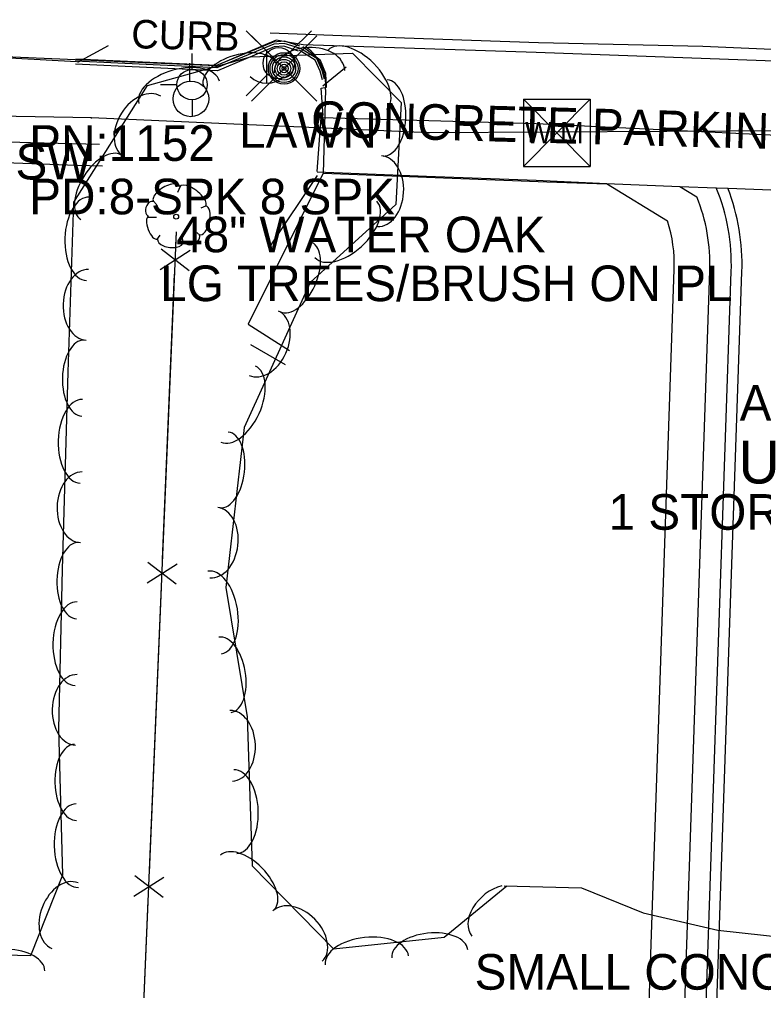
# Model space of a CAD drawing. Extents: x 978516 to 993312, y 1836504 to 1846212.
# Drawn here: x 992368 to 992472.3, y 1843005.5 to 1843141.8 of the extents above; entities that cross this region are included whole.
import ezdxf

# ---------------------------------------------------------------- set-up
doc = ezdxf.new("R2010")
doc.units = 0
for name, color, linetype in [('Default', 7, 'Continuous'), ('R_Proposed Road', 7, 'Continuous'), ('S_CURB', 7, 'Continuous'), ('S_CURB_ANNOT', 7, 'Continuous'), ('S_DRIVEWAY', 7, 'Continuous'), ('S_EDGE_CONCRETE', 7, 'Continuous'), ('S_EDGE_PAVEMENT', 7, 'Continuous'), ('S_FENCE', 7, 'Continuous'), ('S_GAS_UTILITIES', 7, 'Continuous'), ('S_PARKING', 7, 'Continuous'), ('S_PARKING_ANNOT', 7, 'Continuous'), ('S_SECONDARY_CTL_ANNOT', 7, 'Continuous'), ('S_SIDEWALK', 7, 'Continuous'), ('S_SURVEY_TEXT_ANNOT', 7, 'Continuous'), ('S_TREE', 7, 'Continuous'), ('S_TREE_ANNOT', 7, 'Continuous'), ('S_UTILITY_POLE', 7, 'Continuous'), ('S_UTL_PT_SYM', 7, 'Continuous'), ('S_WATER_UTILITIES', 7, 'Continuous')]:
    doc.layers.add(name, color=color, linetype=linetype)

msp = doc.modelspace()

# ---------------------------------------------------------------- linework, layer by layer
at = {"layer": 'R_Proposed Road'}
for p, q in [((992450.29, 1843118.73), (992458.88, 1843113.52)), ((992460.58, 1843118.33), (992462.98, 1843116.87)), ((992453.51, 1842923), (992459.81, 1843106.67)), ((992458.51, 1842922.83), (992464.8, 1843106.5)), ((992461.51, 1842922.73), (992467.8, 1843106.4)), ((992463, 1842922.68), (992469.3, 1843106.34))]:
    msp.add_line(p, q, dxfattribs=at)
msp.add_lwpolyline([(992450.29, 1843118.73), (992460.58, 1843118.33), (992465.71, 1843118.13), (992467.35, 1843118.07), (992508.13, 1843116.49), (992509.77, 1843116.43), (992514.18, 1843116.26), (992525.07, 1843115.76)], dxfattribs=at)
for radius, end in [(28.5, 22.185), (30, 20.8921), (25.5, 21.8732), (20.5, 17.4406)]:
    msp.add_arc((992439.32, 1843107.37), radius, 358.0361, end, dxfattribs=at)
at = {"layer": 'S_CURB'}
for points in [[(992407.12, 1843137.32), (992405.07, 1843137.99), (992403.73, 1843137.89), (992395.74, 1843134.56), (992375.85, 1843135.49)], [(992407.24, 1843137.7), (992405.13, 1843138.39), (992403.64, 1843138.29), (992395.67, 1843134.96), (992375.87, 1843135.89)], [(992376.16, 1843135.75), (992380.46, 1843138.09)], [(992410.76, 1843133.35), (992410.44, 1843134.59), (992409.68, 1843136.27), (992407.38, 1843137.68)], [(992410.47, 1843133.27), (992410.16, 1843134.49), (992409.44, 1843136.06), (992407.22, 1843137.43)], [(992410.54, 1843132.46), (992413.8, 1843135.09)]]:
    msp.add_lwpolyline(points, dxfattribs=at)
at = {"layer": 'S_DRIVEWAY'}
msp.add_lwpolyline([(992410.6, 1843128.27), (992410.3, 1843132.1), (992411.03, 1843132.27), (992410.95, 1843134.19), (992410.19, 1843135.99), (992407.73, 1843137.92)], dxfattribs=at)
at = {"layer": 'S_EDGE_CONCRETE'}
for points in [[(992375.99, 1843135.82), (992359.75, 1843136.67), (992336.31, 1843137.61), (992321.81, 1843138.22), (992307.31, 1843138.83), (992294.12, 1843139.29), (992280.94, 1843139.74), (992269.11, 1843140.28), (992265.76, 1843139.58), (992263.22, 1843138.16), (992261.91, 1843136.45)], [(992407.33, 1843137.98), (992405.16, 1843138.69), (992403.57, 1843138.58), (992395.62, 1843135.27), (992375.89, 1843136.19)]]:
    msp.add_lwpolyline(points, dxfattribs=at)
at = {"layer": 'S_EDGE_PAVEMENT'}
for points in [[(992707.35, 1843125.78), (992701.75, 1843126.74), (992656.1, 1843128.26), (992618.45, 1843129.93), (992564.87, 1843132.38), (992526.03, 1843133.93), (992480.27, 1843135.67), (992440.46, 1843137.1), (992407.76, 1843138.17), (992403.97, 1843138.86), (992395.55, 1843135.25), (992359.37, 1843136.8), (992309.79, 1843138.8), (992273.44, 1843140.38), (992268.28, 1843140.52)], [(992816.58, 1843123.55), (992794.9, 1843124.23), (992773.22, 1843124.9), (992756.52, 1843125.76), (992739.82, 1843126.62), (992724.84, 1843126.89), (992709.85, 1843127.17), (992690.42, 1843128), (992670.99, 1843128.82), (992651.63, 1843129.78), (992632.27, 1843130.73), (992611.14, 1843131.29), (992590.01, 1843131.84), (992573.62, 1843132.94), (992557.24, 1843134.04), (992541.7, 1843134.57), (992526.16, 1843135.09), (992511.11, 1843135.82), (992496.06, 1843136.54), (992479.95, 1843137.25), (992463.84, 1843137.96), (992440.79, 1843138.45), (992421.98, 1843139.14), (992403.17, 1843139.83)]]:
    msp.add_lwpolyline(points, dxfattribs=at)
at = {"layer": 'S_FENCE'}
for p, q in [((992387.72, 1843106.67), (992391.93, 1843109.37)), ((992391.81, 1843106.5), (992387.84, 1843109.54)), ((992385.88, 1843062.71), (992390.09, 1843065.4)), ((992389.97, 1843062.53), (992386, 1843065.57)), ((992384.03, 1843018.74), (992388.25, 1843021.43)), ((992388.13, 1843018.57), (992384.15, 1843021.61))]:
    msp.add_line(p, q, dxfattribs=at)
for points in [[(992385.22, 1842998.1), (992389.99, 1843111.96)], [(992389.91, 1843110.02), (992389.99, 1843111.96)], [(992388.91, 1843086.04), (992389.74, 1843106.02)], [(992388.07, 1843066.05), (992388.91, 1843086.04)], [(992387.06, 1843042.07), (992387.9, 1843062.05)], [(992386.22, 1843022.09), (992387.06, 1843042.07)], [(992385.22, 1842998.1), (992386.06, 1843018.09)]]:
    msp.add_lwpolyline(points, dxfattribs=at)
at = {"layer": 'S_GAS_UTILITIES'}
for p, q in [((992400.52, 1843130.3), (992409.67, 1843139.44)), ((992409.67, 1843130.3), (992400.52, 1843139.44)), ((992405.09, 1843134.87), (992405.09, 1843134.87)), ((992378.07, 1843127.93), (992325.09, 1843128.95)), ((992425.39, 1843125.83), (992378.07, 1843127.93)), ((992485.74, 1843126.18), (992425.39, 1843125.83))]:
    msp.add_line(p, q, dxfattribs=at)
for centre, radius in [((992405.1, 1843134.88), 2.21), ((992405.09, 1843134.87), 1.96), ((992405.09, 1843134.87), 1.63), ((992405.09, 1843134.87), 1.27), ((992405.09, 1843134.87), 0.943), ((992405.09, 1843134.87), 0.586), ((992405.09, 1843134.87), 0.274)]:
    msp.add_circle(centre, radius, dxfattribs=at)
at = {"layer": 'S_PARKING'}
for points in [[(992410.92, 1843131.9), (992410.6, 1843120.18), (992400.06, 1843099), (992405.86, 1843095.33)], [(992409.73, 1843119.87), (992403.13, 1843110.01)], [(992410.6, 1843120.18), (992441.96, 1843118.99), (992450.36, 1843118.69)], [(992400.37, 1843096.13), (992405.25, 1843093.33)]]:
    msp.add_lwpolyline(points, dxfattribs=at)
msp.add_arc((992404.33, 1843132.5), 6.62, 354.8475, 53.6683, dxfattribs=at)
at = {"layer": 'S_SIDEWALK'}
for points in [[(992289.8, 1843127.99), (992326.29, 1843125.86), (992369.52, 1843124.48), (992379.22, 1843124.25)], [(992409.73, 1843120.44), (992410.3, 1843127.99), (992425.39, 1843127.56), (992440.47, 1843127.14), (992457.83, 1843126.3), (992475.19, 1843125.46), (992488.59, 1843125.11), (992501.99, 1843124.76), (992515.72, 1843123.99), (992529.46, 1843123.22), (992542.25, 1843122.66), (992555.05, 1843122.11), (992568.47, 1843121.5), (992580.72, 1843120.9), (992596.8, 1843120.4)], [(992333.13, 1843117.05), (992333.33, 1843122.91), (992375.98, 1843121.3), (992379.63, 1843121.2)], [(992409.76, 1843120.35), (992425.09, 1843119.77), (992440.43, 1843119.19), (992450.29, 1843118.73)]]:
    msp.add_lwpolyline(points, dxfattribs=at)
at = {"layer": 'S_TREE'}
for p, q in [((992390.53, 1843118.33), (992390.15, 1843117.48)), ((992386.74, 1843116.32), (992387.24, 1843115.74)), ((992394.1, 1843115.54), (992393.44, 1843115.27)), ((992386.08, 1843113.99), (992387.2, 1843113.99)), ((992393.32, 1843111.44), (992392.86, 1843111.86)), ((992387.24, 1843110.82), (992387.7, 1843111.51)), ((992390.92, 1843110.54), (992390.84, 1843111.32))]:
    msp.add_line(p, q, dxfattribs=at)
for points in [[(992352.64, 1843010.85), (992369.59, 1843010.45), (992374.09, 1843021.75), (992373.52, 1843042.25), (992374.04, 1843064.57), (992374.8, 1843092.28), (992375.63, 1843116.12), (992385.93, 1843132.47), (992400.37, 1843136.52), (992414.67, 1843137.03), (992421.52, 1843130.1), (992420.75, 1843115.78), (992408.77, 1843104.86), (992399.49, 1843084.52), (992396.94, 1843062.08), (992399.92, 1843043.9), (992400.63, 1843023.02), (992412.05, 1843011.39), (992427.53, 1843013.03), (992436.35, 1843020.23)], [(992435.94, 1843020.22), (992446.8, 1843019.93), (992455.46, 1843016.41), (992465.92, 1843013.97), (992482.15, 1843012.21), (992494.92, 1843010.06), (992506.97, 1843005.67), (992511.41, 1842994.69), (992503.7, 1842987.35), (992489.98, 1842987.44), (992473.81, 1842987.13), (992469.71, 1842976.64), (992463.5, 1842972.37), (992450.82, 1842973.19), (992433.65, 1842975.97), (992419.45, 1842978.35), (992400.87, 1842984.39), (992391.78, 1842992.48), (992377.94, 1842995.21), (992363.52, 1842992.38)]]:
    msp.add_lwpolyline(points, dxfattribs=at)
msp.add_circle((992389.97, 1843114.09), 0.341, dxfattribs=at)
for centre, major_axis, ratio, start_param, end_param in [((992398.93, 1843133.92), (-5.15, -1.44), 0.540576, 3.141593, 6.283185), ((992408.66, 1843134.43), (-4.95, -0.18), 0.685131, 3.141593, 6.283185), ((992415.38, 1843133.29), (-4.12, 4.17), 0.549986, 3.141593, 6.283185), ((992390.39, 1843131.52), (-5.65, -1.58), 0.549954, 3.141593, 6.283185), ((992419.28, 1843127.93), (0.29, 5.34), 0.540698, 3.141593, 6.283185), ((992385.16, 1843126.78), (-2.64, -4.19), 0.685279, 3.141593, 6.283185), ((992379.45, 1843118.2), (-2.85, -4.52), 0.540674, 3.141593, 6.283185), ((992418.47, 1843117.66), (0.27, 4.95), 0.685309, 3.141593, 6.283185), ((992388.64, 1843117.29), (1.86, 1.08), 0.471018, 0, 3.141593), ((992392.29, 1843116.97), (-1.81, 1.36), 0.405113, 3.141593, 6.283186), ((992377.58, 1843110.98), (-0.21, -5.86), 0.550078, 3.141593, 6.283185), ((992386.4, 1843115.18), (0.31, 1.03), 0.646762, 0, 3.141593), ((992413.77, 1843112.29), (4.34, 3.95), 0.550018, 3.141593, 6.283185), ((992393.65, 1843113.56), (0.46, 2.04), 0.482994, 3.141593, 6.283185), ((992386.71, 1843112.53), (-0.61, 1.6), 0.420543, 6.283185, 9.424777), ((992389.17, 1843110.74), (-1.83, 0.19), 0.529943, 0, 3.141593), ((992392.13, 1843111.04), (1.09, 0.46), 0.711534, 3.141592, 6.283185), ((992406.77, 1843105.59), (2.22, 4.86), 0.540687, 3.141593, 6.283185), ((992377.51, 1843101.72), (-0.17, -4.95), 0.685309, 3.141593, 6.283185), ((992402.26, 1843096.33), (2.06, 4.51), 0.685295, 3.141593, 6.283185), ((992376.9, 1843091.44), (-0.15, -5.34), 0.540698, 3.141593, 6.283185), ((992398.65, 1843087.79), (2.43, 5.34), 0.550067, 3.141593, 6.283185), ((992376.65, 1843082.58), (-0.16, -5.87), 0.550078, 3.141593, 6.283185), ((992396.68, 1843078.56), (0.6, 5.31), 0.540699, 3.141593, 6.283185), ((992376.66, 1843073.32), (-0.13, -4.95), 0.685308, 3.141593, 6.283185), ((992395.25, 1843068.36), (0.56, 4.92), 0.685311, 3.141593, 6.283185), ((992376.13, 1843063.03), (-0.13, -5.35), 0.540697, 3.141593, 6.283185), ((992395.36, 1843058.56), (-0.95, 5.79), 0.550067, 3.141593, 6.283185), ((992375.92, 1843054.17), (-0.14, -5.87), 0.550078, 3.141593, 6.283185), ((992396.8, 1843049.81), (-0.87, 5.28), 0.540687, 3.141593, 6.283185), ((992375.97, 1843044.9), (-0.12, -4.95), 0.685308, 3.141593, 6.283185), ((992397.68, 1843039.86), (-0.17, 4.95), 0.685305, 3.141593, 6.283185), ((992375.85, 1843034.72), (0.15, -5.34), 0.540695, 3.141593, 6.283185), ((992398.25, 1843030.61), (-0.2, 5.87), 0.550075, 3.141593, 6.283185), ((992376.09, 1843025.85), (0.16, -5.87), 0.550076, 3.141593, 6.283185), ((992399.95, 1843020.68), (-3.75, 3.81), 0.540608, 3.141593, 6.283185), ((992374.37, 1843016.03), (-1.83, -4.6), 0.6853, 3.141593, 6.283185), ((992435.28, 1843016.29), (-3.84, -3.14), 0.685225, 4.125645, 6.283185), ((992406.99, 1843013.15), (-3.47, 3.53), 0.685195, 3.141593, 6.283185), ((992425.53, 1843010.69), (-5.32, -0.56), 0.540561, 3.141593, 6.283185), ((992416.71, 1843009.75), (-5.84, -0.62), 0.549939, 3.141593, 6.283185), ((992366.18, 1843008.41), (-5.35, 0.12), 0.540555, 3.141593, 6.283185)]:
    msp.add_ellipse(centre, major_axis=major_axis, ratio=ratio, start_param=start_param, end_param=end_param, dxfattribs=at)
at = {"layer": 'S_UTILITY_POLE'}
for p, q in [((992402.76, 1843137.19), (992399.78, 1843140.17)), ((992405.94, 1843137.19), (992408.93, 1843140.17)), ((992402.62, 1843137.52), (992402.62, 1843132.79)), ((992392.19, 1843134.71), (992392.19, 1843136.96)), ((992391.88, 1843133.13), (992391.88, 1843135.61)), ((992402.76, 1843134.01), (992399.78, 1843131.02)), ((992405.94, 1843134.01), (992408.93, 1843131.02)), ((992390.1, 1843132.58), (992387.77, 1843132.58)), ((992392.27, 1843128.17), (992392.27, 1843130.49))]:
    msp.add_line(p, q, dxfattribs=at)
for centre, radius in [((992404.36, 1843135.61), 2.21), ((992392.19, 1843132.6), 2.13), ((992392.03, 1843130.61), 2.5)]:
    msp.add_circle(centre, radius, dxfattribs=at)
msp.add_arc((992402.68, 1843136.22), 3.41, 226.3972, 313.6028, dxfattribs=at)
at = {"layer": 'S_UTL_PT_SYM'}
for points in [[(992378.07, 1843127.93), (992378.07, 1843127.98), (992378.07, 1843127.93), (992378.02, 1843127.93), (992378.07, 1843127.93), (992378.07, 1843127.88), (992378.07, 1843127.93), (992378.12, 1843127.93)], [(992425.39, 1843125.83), (992425.39, 1843125.88), (992425.39, 1843125.83), (992425.34, 1843125.83), (992425.39, 1843125.83), (992425.39, 1843125.78), (992425.39, 1843125.83), (992425.44, 1843125.83)]]:
    msp.add_lwpolyline(points, dxfattribs=at)
at = {"layer": 'S_WATER_UTILITIES'}
for p, q in [((992438.69, 1843130.59), (992448.02, 1843130.59)), ((992438.69, 1843130.59), (992438.69, 1843121.1)), ((992438.69, 1843130.59), (992448.02, 1843121.1)), ((992448.02, 1843130.59), (992438.69, 1843121.1)), ((992448.02, 1843130.59), (992448.02, 1843121.1)), ((992438.69, 1843121.1), (992448.02, 1843121.1))]:
    msp.add_line(p, q, dxfattribs=at)

# ---------------------------------------------------------------- texts
at = {"layer": 'Default'}
msp.add_text('U', height=6, dxfattribs=at).set_placement((992468.81, 1843076.65))
at = {"layer": 'S_CURB_ANNOT'}
msp.add_text('CURB', height=4, rotation=358.4454, dxfattribs=at).set_placement((992383.63, 1843137.73))
at = {"layer": 'S_PARKING_ANNOT'}
msp.add_text('CONCRETE PARKING', height=5.0005, rotation=358.4454, dxfattribs=at).set_placement((992408.82, 1843125.33))
at = {"layer": 'S_SECONDARY_CTL_ANNOT'}
for s, p in [('PN:1152', (992369.36, 1843121.91)), ('PD:8-SPK 8 SPK', (992369.36, 1843114.41))]:
    msp.add_text(s, height=5, dxfattribs=at).set_placement(p)
at = {"layer": 'S_SURVEY_TEXT_ANNOT'}
for s, p in [('LAWN', (992398.79, 1843123.74)), ('CONC SW', (992345.89, 1843119.31)), ('LG TREES/BRUSH ON PL', (992387.73, 1843102.23)), ('ASPHALT PK', (992468.98, 1843085.46)), ('1 STORY BRICK KFC', (992450.6, 1843070.16)), ('SMALL CONC PAD', (992431.82, 1843005.64))]:
    msp.add_text(s, height=5, dxfattribs=at).set_placement(p)
at = {"layer": 'S_TREE_ANNOT'}
msp.add_text('48" WATER OAK', height=5, dxfattribs=at).set_placement((992389.97, 1843109.09))
at = {"layer": 'S_WATER_UTILITIES'}
msp.add_text('W M', height=3, dxfattribs=at).set_placement((992438.89, 1843124.36))

doc.saveas('drawing.dxf')
